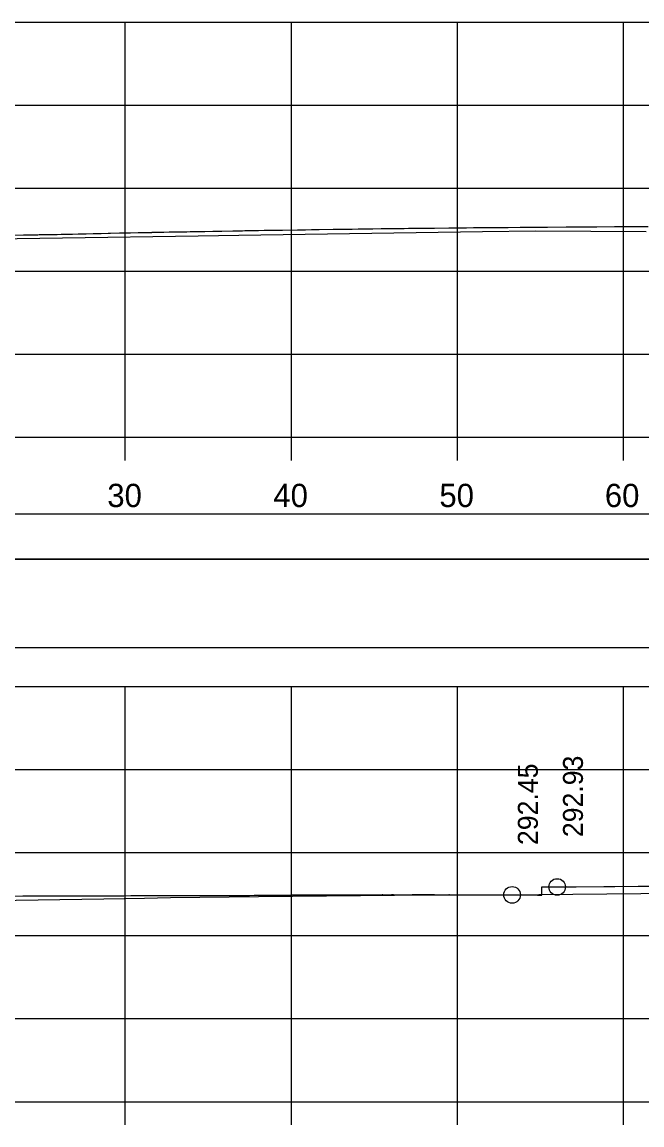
# Model space of a CAD drawing. Extents: x 1370538 to 1372872, y 376220 to 381127.
# Drawn here: x 1370732.4 to 1370769.7, y 376749.7 to 376816.1 of the extents above; entities that cross this region are included whole.
import ezdxf

# ---------------------------------------------------------------- set-up
doc = ezdxf.new("R2010")
doc.units = 0
for name, color, linetype in [('R_Border PE', 7, 'Continuous'), ('R_Border Prem', 7, 'Continuous'), ('R_Dimension', 7, 'Continuous'), ('R_Fin Surface', 7, 'Continuous'), ('R_Grid', 7, 'Continuous'), ('R_No Plot', 7, 'Continuous'), ('R_Xsect Elev', 7, 'Continuous'), ('T_Detection Zones', 7, 'Continuous')]:
    doc.layers.add(name, color=color, linetype=linetype)

msp = doc.modelspace()

# ---------------------------------------------------------------- linework, layer by layer
at = {"layer": 'R_Border Prem'}
for p, q in [((1370558.607, 376791.09), (1370858.607, 376791.09)), ((1370738.607, 376789.69), (1370738.607, 376791.09)), ((1370748.607, 376789.69), (1370748.607, 376791.09)), ((1370758.607, 376789.69), (1370758.607, 376791.09)), ((1370768.607, 376789.69), (1370768.607, 376791.09)), ((1370558.607, 376751.09), (1370858.607, 376751.09)), ((1370738.607, 376749.69), (1370738.607, 376751.09)), ((1370748.607, 376749.69), (1370748.607, 376751.09)), ((1370758.607, 376749.69), (1370758.607, 376751.09)), ((1370768.607, 376749.69), (1370768.607, 376751.09))]:
    msp.add_line(p, q, dxfattribs=at)
at = {"layer": 'R_Dimension'}
for points in [[(1370656.674, 376803.245), (1370666.869, 376803.026), (1370671.022, 376802.938), (1370687.019, 376802.758), (1370690.427, 376802.797), (1370691.321, 376802.867), (1370693.072, 376803.007), (1370698.871, 376803.109), (1370708.265, 376803.261), (1370721.063, 376803.008), (1370724.01, 376802.946), (1370726.624, 376802.97), (1370743.001, 376803.211), (1370745.451, 376803.263), (1370760.122, 376803.481), (1370763.304, 376803.524), (1370769.973, 376803.471)], [(1370730.685, 376763.205), (1370737.319, 376763.31), (1370739.766, 376763.343), (1370741.327, 376763.388), (1370746.637, 376763.451), (1370754.821, 376763.529), (1370761.472, 376763.551), (1370769.657, 376763.629), (1370775.764, 376763.644)]]:
    msp.add_lwpolyline(points, dxfattribs=at)
at = {"layer": 'R_Fin Surface'}
for points in [[(1370729.79, 376803.222), (1370732.484, 376803.284), (1370732.485, 376803.284), (1370732.486, 376803.284), (1370732.487, 376803.284), (1370732.49, 376803.284), (1370732.495, 376803.284), (1370732.501, 376803.284), (1370732.508, 376803.284), (1370732.509, 376803.284), (1370732.51, 376803.284), (1370732.519, 376803.284), (1370732.531, 376803.284), (1370732.537, 376803.284), (1370732.541, 376803.284), (1370732.544, 376803.284), (1370732.56, 376803.284), (1370732.569, 376803.284), (1370732.578, 376803.284), (1370732.598, 376803.284), (1370732.604, 376803.284), (1370732.621, 376803.284), (1370732.643, 376803.284), (1370732.647, 376803.284), (1370732.675, 376803.285), (1370732.686, 376803.285), (1370732.707, 376803.285), (1370732.734, 376803.285), (1370732.734, 376803.285), (1370732.742, 376803.285), (1370732.78, 376803.285), (1370732.786, 376803.285), (1370732.823, 376803.286), (1370732.844, 376803.286), (1370732.869, 376803.286), (1370732.907, 376803.286), (1370732.92, 376803.286), (1370732.975, 376803.287), (1370732.976, 376803.287), (1370733.013, 376803.287), (1370733.014, 376803.287), (1370733.015, 376803.287), (1370733.017, 376803.287), (1370733.018, 376803.287), (1370733.018, 376803.287), (1370733.037, 376803.287), (1370733.045, 376803.287), (1370733.051, 376803.287), (1370733.103, 376803.288), (1370733.133, 376803.288), (1370733.144, 376803.288), (1370733.156, 376803.288), (1370733.175, 376803.288), (1370733.18, 376803.288), (1370733.186, 376803.288), (1370733.222, 376803.288), (1370733.253, 376803.289), (1370733.319, 376803.289), (1370733.321, 376803.289), (1370733.338, 376803.289), (1370733.424, 376803.29), (1370733.429, 376803.29), (1370733.43, 376803.29), (1370733.435, 376803.29), (1370733.447, 376803.29), (1370733.469, 376803.29), (1370733.507, 376803.291), (1370733.529, 376803.291), (1370733.538, 376803.291), (1370733.548, 376803.291), (1370733.637, 376803.292), (1370733.662, 376803.292), (1370733.754, 376803.293), (1370733.77, 376803.293), (1370733.808, 376803.294), (1370733.829, 376803.294), (1370733.871, 376803.295), (1370733.968, 376803.297), (1370734.103, 376803.3), (1370734.276, 376803.304), (1370734.288, 376803.304), (1370734.46, 376803.308), (1370734.498, 376803.309), (1370734.509, 376803.309), (1370734.746, 376803.315), (1370735.032, 376803.322), (1370735.094, 376803.322), (1370735.252, 376803.326), (1370735.348, 376803.328), (1370735.416, 376803.33), (1370735.776, 376803.338), (1370735.786, 376803.338), (1370735.979, 376803.342), (1370736.183, 376803.347), (1370736.24, 376803.347), (1370736.673, 376803.357), (1370736.786, 376803.36), (1370736.799, 376803.36), (1370737.155, 376803.368), (1370737.582, 376803.377), (1370737.64, 376803.378), (1370737.719, 376803.379), (1370738.26, 376803.391), (1370738.456, 376803.395), (1370738.836, 376803.403), (1370738.91, 376803.404), (1370739.377, 376803.414), (1370739.383, 376803.414), (1370739.52, 376803.417), (1370739.55, 376803.417), (1370740.196, 376803.43), (1370740.226, 376803.431), (1370740.316, 376803.433), (1370740.335, 376803.433), (1370740.924, 376803.445), (1370741.245, 376803.451), (1370741.317, 376803.452), (1370741.708, 376803.459), (1370742.257, 376803.47), (1370742.305, 376803.47), (1370742.503, 376803.474), (1370743.275, 376803.489), (1370743.281, 376803.489), (1370743.389, 376803.49), (1370743.885, 376803.499), (1370743.907, 376803.5), (1370743.92, 376803.5), (1370743.939, 376803.5), (1370743.951, 376803.5), (1370743.955, 376803.501), (1370744.199, 376803.505), (1370744.307, 376803.507), (1370744.381, 376803.508), (1370744.418, 376803.509), (1370745.078, 376803.521), (1370745.446, 376803.527), (1370745.518, 376803.528), (1370745.661, 376803.53), (1370745.8, 376803.533), (1370746.023, 376803.536), (1370746.084, 376803.538), (1370746.157, 376803.539), (1370746.209, 376803.539), (1370746.625, 376803.546), (1370746.979, 376803.552), (1370747.004, 376803.552), (1370747.732, 376803.565), (1370747.755, 376803.565), (1370747.938, 376803.568), (1370748.079, 376803.569), (1370748.981, 376803.583), (1370749.033, 376803.584), (1370749.041, 376803.584), (1370749.096, 376803.585), (1370749.22, 376803.587), (1370749.234, 376803.587), (1370749.45, 376803.59), (1370749.823, 376803.596), (1370749.884, 376803.596), (1370750.106, 376803.6), (1370750.107, 376803.6), (1370750.191, 376803.601), (1370750.282, 376803.603), (1370751.127, 376803.615), (1370751.223, 376803.616), (1370751.445, 376803.619), (1370751.448, 376803.619), (1370752.271, 376803.631), (1370752.63, 376803.636), (1370752.797, 376803.636), (1370752.896, 376803.637), (1370753.423, 376803.645), (1370753.509, 376803.646), (1370753.519, 376803.646), (1370754.011, 376803.652), (1370754.022, 376803.652), (1370754.131, 376803.654), (1370754.627, 376803.66), (1370754.781, 376803.661), (1370755.402, 376803.669), (1370755.652, 376803.672), (1370755.901, 376803.675), (1370755.923, 376803.675), (1370756.079, 376803.677), (1370756.671, 376803.684), (1370757.069, 376803.688), (1370757.228, 376803.689), (1370758.097, 376803.698), (1370758.131, 376803.698), (1370758.429, 376803.702), (1370759.005, 376803.708), (1370759.161, 376803.708), (1370759.573, 376803.712), (1370759.774, 376803.714), (1370759.821, 376803.714), (1370760.923, 376803.725), (1370760.98, 376803.725), (1370761.088, 376803.726), (1370761.557, 376803.731), (1370761.566, 376803.731), (1370761.655, 376803.731), (1370762.39, 376803.737), (1370762.394, 376803.737), (1370762.454, 376803.737), (1370762.471, 376803.737), (1370763.721, 376803.748), (1370763.866, 376803.748), (1370763.936, 376803.748), (1370764.017, 376803.749), (1370764.038, 376803.749), (1370765.155, 376803.757), (1370765.206, 376803.757), (1370765.361, 376803.758), (1370765.503, 376803.758), (1370766.632, 376803.766), (1370766.717, 376803.766), (1370766.953, 376803.767), (1370767.009, 376803.767), (1370768.073, 376803.774), (1370768.104, 376803.774), (1370768.154, 376803.774), (1370768.468, 376803.775), (1370768.853, 376803.777), (1370768.952, 376803.777), (1370769.542, 376803.78), (1370769.569, 376803.78), (1370769.702, 376803.78), (1370770.09, 376803.782)], [(1370728.696, 376763.422), (1370732.434, 376763.474), (1370732.442, 376763.474), (1370732.461, 376763.474), (1370732.472, 376763.474), (1370732.521, 376763.474), (1370732.59, 376763.474), (1370732.679, 376763.475), (1370732.769, 376763.475), (1370732.789, 376763.475), (1370732.795, 376763.475), (1370732.921, 376763.475), (1370733.076, 376763.476), (1370733.164, 376763.476), (1370733.217, 376763.476), (1370733.255, 376763.477), (1370733.459, 376763.477), (1370733.571, 376763.478), (1370733.69, 376763.478), (1370733.949, 376763.479), (1370734.017, 376763.479), (1370734.237, 376763.48), (1370734.507, 376763.481), (1370734.557, 376763.481), (1370734.911, 376763.482), (1370735.042, 376763.482), (1370735.3, 376763.483), (1370735.625, 376763.484), (1370735.629, 376763.484), (1370735.727, 376763.484), (1370736.193, 376763.486), (1370736.26, 376763.486), (1370736.703, 376763.487), (1370736.95, 376763.488), (1370737.257, 376763.489), (1370737.698, 376763.49), (1370737.86, 376763.491), (1370738.509, 376763.492), (1370738.514, 376763.492), (1370738.944, 376763.494), (1370738.964, 376763.494), (1370738.975, 376763.494), (1370738.992, 376763.494), (1370739.002, 376763.494), (1370739.006, 376763.494), (1370739.222, 376763.494), (1370739.319, 376763.495), (1370739.385, 376763.495), (1370739.988, 376763.496), (1370740.332, 376763.497), (1370740.468, 376763.498), (1370740.601, 376763.498), (1370740.815, 376763.499), (1370740.875, 376763.499), (1370740.945, 376763.499), (1370741.354, 376763.5), (1370741.708, 376763.501), (1370742.454, 376763.503), (1370742.478, 376763.503), (1370742.67, 376763.504), (1370743.639, 376763.506), (1370743.696, 376763.506), (1370743.705, 376763.506), (1370743.765, 376763.506), (1370743.902, 376763.507), (1370744.143, 376763.507), (1370744.564, 376763.508), (1370744.818, 376763.509), (1370744.913, 376763.509), (1370745.019, 376763.51), (1370746.013, 376763.512), (1370746.017, 376763.512), (1370746.027, 376763.512), (1370746.032, 376763.513), (1370746.056, 376763.513), (1370746.09, 376763.514), (1370746.357, 376763.515), (1370746.399, 376763.515), (1370746.442, 376763.516), (1370746.451, 376763.517), (1370746.454, 376763.517), (1370746.512, 376763.518), (1370746.582, 376763.52), (1370746.621, 376763.521), (1370747.61, 376763.523), (1370747.632, 376763.523), (1370747.648, 376763.523), (1370747.729, 376763.525), (1370747.773, 376763.526), (1370747.82, 376763.527), (1370748.255, 376763.528), (1370748.351, 376763.53), (1370748.375, 376763.531), (1370748.495, 376763.531), (1370748.572, 376763.533), (1370748.665, 376763.535), (1370749.306, 376763.535), (1370749.322, 376763.536), (1370749.433, 376763.538), (1370749.538, 376763.538), (1370749.578, 376763.539), (1370750.181, 376763.539), (1370750.254, 376763.541), (1370750.389, 376763.541), (1370750.479, 376763.543), (1370750.48, 376763.543), (1370750.506, 376763.543), (1370751.118, 376763.543), (1370751.234, 376763.546), (1370751.25, 376763.546), (1370751.356, 376763.548), (1370752.124, 376763.548), (1370752.177, 376763.549), (1370752.242, 376763.55), (1370752.553, 376763.55), (1370752.867, 376763.55), (1370752.951, 376763.552), (1370753.148, 376763.551), (1370753.177, 376763.552), (1370753.294, 376763.554), (1370754.034, 376763.553), (1370754.035, 376763.553), (1370754.103, 376763.555), (1370754.106, 376763.555), (1370754.108, 376763.555), (1370754.11, 376763.555), (1370754.614, 376763.554), (1370754.615, 376763.554), (1370754.616, 376763.554), (1370754.647, 376763.554), (1370754.661, 376763.555), (1370754.67, 376763.555), (1370754.754, 376763.556), (1370755.864, 376763.554), (1370755.904, 376763.555), (1370755.919, 376763.555), (1370755.934, 376763.555), (1370755.957, 376763.556), (1370755.964, 376763.556), (1370756.347, 376763.555), (1370756.354, 376763.555), (1370756.396, 376763.556), (1370756.431, 376763.557), (1370757.174, 376763.555), (1370757.236, 376763.556), (1370757.773, 376763.554), (1370757.775, 376763.554), (1370757.788, 376763.554), (1370758.053, 376763.554), (1370758.116, 376763.555), (1370758.12, 376763.555), (1370758.12, 376763.555), (1370758.124, 376763.555), (1370758.133, 376763.555), (1370759.592, 376763.55), (1370759.601, 376763.55), (1370759.617, 376763.55), (1370759.626, 376763.55), (1370759.63, 376763.55), (1370759.634, 376763.55), (1370759.778, 376763.55), (1370759.811, 376763.55), (1370760.434, 376763.548), (1370760.446, 376763.548), (1370760.452, 376763.548), (1370761.452, 376763.544), (1370761.459, 376763.544), (1370761.482, 376763.544), (1370761.485, 376763.544), (1370761.486, 376763.544), (1370761.49, 376763.544), (1370761.491, 376763.544), (1370761.902, 376763.542), (1370763.439, 376763.522), (1370763.543, 376763.52), (1370763.552, 376763.52), (1370763.562, 376763.52), (1370763.681, 376763.519), (1370763.691, 376763.519), (1370763.691, 376763.521), (1370763.693, 376764.019), (1370763.706, 376764.019), (1370764.617, 376764.017), (1370765.443, 376764.024), (1370765.502, 376764.024), (1370765.748, 376764.027), (1370765.765, 376764.027), (1370767.425, 376764.041), (1370767.61, 376764.042), (1370767.94, 376764.045), (1370768.006, 376764.045), (1370768.093, 376764.046), (1370769.488, 376764.057), (1370769.669, 376764.058), (1370771.17, 376764.069)]]:
    msp.add_lwpolyline(points, dxfattribs=at)
at = {"layer": 'R_Grid'}
for p, q in [((1370558.607, 376816.09), (1370858.607, 376816.09)), ((1370738.607, 376791.09), (1370738.607, 376816.09)), ((1370748.607, 376791.09), (1370748.607, 376816.09)), ((1370758.607, 376791.09), (1370758.607, 376816.09)), ((1370768.607, 376791.09), (1370768.607, 376816.09)), ((1370558.607, 376811.09), (1370858.607, 376811.09)), ((1370558.607, 376806.09), (1370858.607, 376806.09)), ((1370558.607, 376801.09), (1370858.607, 376801.09)), ((1370558.607, 376796.09), (1370858.607, 376796.09)), ((1370558.607, 376791.09), (1370858.607, 376791.09)), ((1370558.607, 376776.09), (1370858.607, 376776.09)), ((1370738.607, 376751.09), (1370738.607, 376776.09)), ((1370748.607, 376751.09), (1370748.607, 376776.09)), ((1370758.607, 376751.09), (1370758.607, 376776.09)), ((1370768.607, 376751.09), (1370768.607, 376776.09)), ((1370558.607, 376771.09), (1370858.607, 376771.09)), ((1370558.607, 376766.09), (1370858.607, 376766.09)), ((1370558.607, 376761.09), (1370858.607, 376761.09)), ((1370558.607, 376756.09), (1370858.607, 376756.09)), ((1370558.607, 376751.09), (1370858.607, 376751.09))]:
    msp.add_line(p, q, dxfattribs=at)
at = {"layer": 'R_No Plot'}
for centre in [(1370764.617, 376764.017), (1370761.902, 376763.542)]:
    msp.add_circle(centre, 0.5, dxfattribs=at)
at = {"layer": 'T_Detection Zones'}
for points in [[(1370552.62, 376783.75), (1370864.593, 376783.75), (1370864.593, 376786.455), (1370552.62, 376786.455)], [(1370552.62, 376778.428), (1370864.593, 376778.428), (1370864.593, 376783.75), (1370552.62, 376783.75)]]:
    msp.add_lwpolyline(points, close=True, dxfattribs=at)

# ---------------------------------------------------------------- texts
at = {"layer": 'R_Border PE'}
for s, p in [('30', (1370737.521, 376786.89)), ('40', (1370747.521, 376786.89)), ('50', (1370757.521, 376786.89)), ('60', (1370767.488, 376786.89))]:
    msp.add_text(s, height=1.4, dxfattribs=at).set_placement(p)
at = {"layer": 'R_Xsect Elev'}
for s, p in [('292.93', (1370766.167, 376767.017)), ('292.45', (1370763.452, 376766.542))]:
    msp.add_text(s, height=1.2, rotation=90, dxfattribs=at).set_placement(p)

doc.saveas('drawing.dxf')
